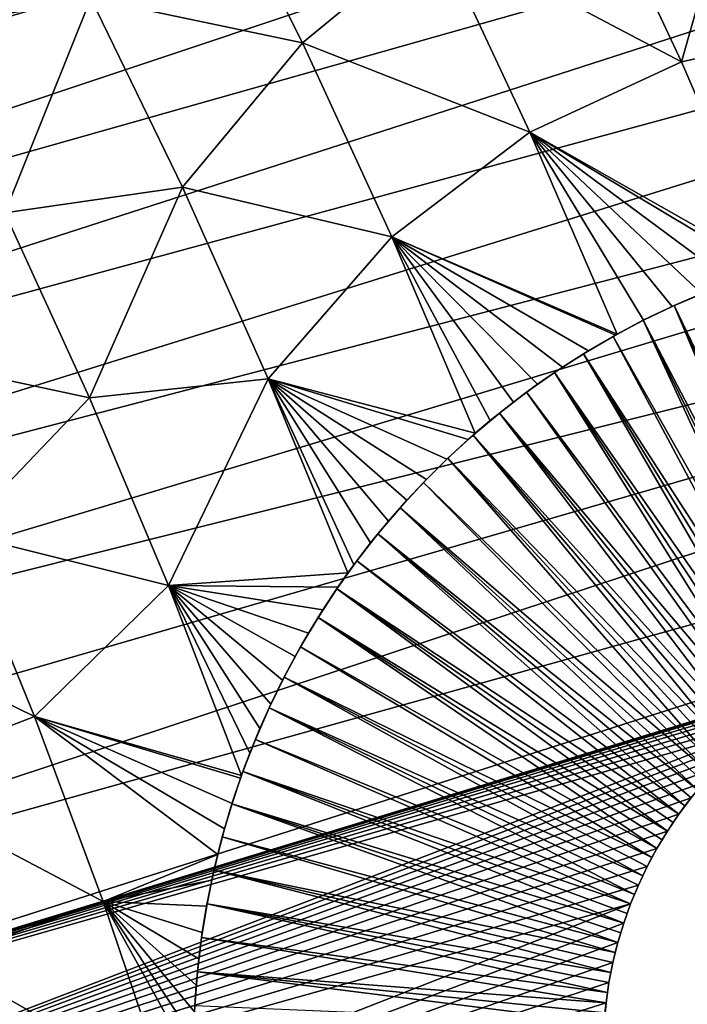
# Model space of a CAD drawing. Header units: millimetres. Extents: x -50 to 50, y -50 to 50.
# Tile 444 of 562: x 32.8 to 36.4, y 11.2 to 16.6. Entities that reach past the tile are written whole.
import ezdxf

# ---------------------------------------------------------------- set-up
doc = ezdxf.new("R2010")
doc.units = ezdxf.units.MM
doc.header["$LTSCALE"] = 65.185185
for name, color, linetype in [('36', 7, 'CONTINUOUS'), ('39', 7, 'CONTINUOUS'), ('58', 7, 'CONTINUOUS'), ('59', 7, 'CONTINUOUS'), ('61', 7, 'CONTINUOUS')]:
    doc.layers.add(name, color=color, linetype=linetype)

msp = doc.modelspace()

# ---------------------------------------------------------------- linework, layer by layer
at = {"layer": '36', "color": 15, "linetype": 'Continuous', "true_color": 0xaf503c}
for points in [[(32.6061, 17.7664, -7.7458), (33.1421, 16.745, -7.7458), (32.1748, 16.5679, -8.271), (32.6061, 17.7664, -7.7458)], [(35.8634, 17.5154, -6.0897), (36.7688, 17.7351, -5.5113), (36.3892, 16.3947, -6.0897), (35.8634, 17.5154, -6.0897)], [(36.7688, 17.7351, -5.5113), (37.2972, 16.5949, -5.5113), (36.3892, 16.3947, -6.0897), (36.7688, 17.7351, -5.5113)], [(33.7808, 17.548, -7.207), (34.3052, 16.499, -7.207), (33.1421, 16.745, -7.7458), (33.7808, 17.548, -7.207)], [(33.7808, 17.548, -7.207), (35.0413, 17.1052, -6.655), (34.3052, 16.499, -7.207), (33.7808, 17.548, -7.207)], [(35.8634, 17.5154, -6.0897), (36.3892, 16.3947, -6.0897), (35.0413, 17.1052, -6.655), (35.8634, 17.5154, -6.0897)], [(35.0413, 17.1052, -6.655), (35.5549, 16.01, -6.655), (34.3052, 16.499, -7.207), (35.0413, 17.1052, -6.655)], [(35.0413, 17.1052, -6.655), (36.3892, 16.3947, -6.0897), (35.5549, 16.01, -6.655), (35.0413, 17.1052, -6.655)], [(32.1748, 16.5679, -8.271), (33.1421, 16.745, -7.7458), (32.6711, 15.5662, -8.271), (32.1748, 16.5679, -8.271)], [(33.1421, 16.745, -7.7458), (33.6461, 15.7076, -7.7458), (32.6711, 15.5662, -8.271), (33.1421, 16.745, -7.7458)], [(33.1421, 16.745, -7.7458), (34.3052, 16.499, -7.207), (33.6461, 15.7076, -7.7458), (33.1421, 16.745, -7.7458)], [(36.3892, 16.3947, -6.0897), (37.2972, 16.5949, -5.5113), (36.8798, 15.2588, -6.0897), (36.3892, 16.3947, -6.0897)], [(34.3052, 16.499, -7.207), (34.7971, 15.4343, -7.207), (33.6461, 15.7076, -7.7458), (34.3052, 16.499, -7.207)], [(34.3052, 16.499, -7.207), (35.5549, 16.01, -6.655), (34.7971, 15.4343, -7.207), (34.3052, 16.499, -7.207)], [(36.3892, 16.3947, -6.0897), (36.8798, 15.2588, -6.0897), (35.5549, 16.01, -6.655), (36.3892, 16.3947, -6.0897)], [(35.5549, 16.01, -6.655), (36.0342, 14.8995, -6.655), (34.7971, 15.4343, -7.207), (35.5549, 16.01, -6.655)], [(36.0342, 14.8995, -6.655), (35.5549, 16.01, -6.655), (36.1792, 14.976, -6.5559), (36.0342, 14.8995, -6.655)], [(36.1792, 14.976, -6.5559), (35.5549, 16.01, -6.655), (36.337, 15.0519, -6.4491), (36.1792, 14.976, -6.5559)], [(36.337, 15.0519, -6.4491), (35.5549, 16.01, -6.655), (36.4992, 15.1222, -6.3405), (36.337, 15.0519, -6.4491)], [(36.4992, 15.1222, -6.3405), (35.5549, 16.01, -6.655), (36.6656, 15.1867, -6.2301), (36.4992, 15.1222, -6.3405)], [(36.8798, 15.2588, -6.0897), (36.8353, 15.2448, -6.1187), (35.5549, 16.01, -6.655), (36.8798, 15.2588, -6.0897)], [(35.5549, 16.01, -6.655), (36.8353, 15.2448, -6.1187), (36.6656, 15.1867, -6.2301), (35.5549, 16.01, -6.655)], [(32.6711, 15.5662, -8.271), (33.6461, 15.7076, -7.7458), (33.1362, 14.5496, -8.271), (32.6711, 15.5662, -8.271)], [(33.6461, 15.7076, -7.7458), (34.1176, 14.6549, -7.7458), (33.1362, 14.5496, -8.271), (33.6461, 15.7076, -7.7458)], [(33.6461, 15.7076, -7.7458), (34.7971, 15.4343, -7.207), (34.1176, 14.6549, -7.7458), (33.6461, 15.7076, -7.7458)], [(32.6711, 15.5662, -8.271), (33.1362, 14.5496, -8.271), (31.9828, 14.7978, -8.7828), (32.6711, 15.5662, -8.271)], [(34.7971, 15.4343, -7.207), (35.2554, 14.3554, -7.2073), (34.1176, 14.6549, -7.7458), (34.7971, 15.4343, -7.207)], [(36.0342, 14.8995, -6.655), (36.026, 14.895, -6.6606), (34.7971, 15.4343, -7.207), (36.0342, 14.8995, -6.655)], [(34.7971, 15.4343, -7.207), (36.026, 14.895, -6.6606), (35.8779, 14.8091, -6.763), (34.7971, 15.4343, -7.207)], [(35.2554, 14.3554, -7.2073), (34.7971, 15.4343, -7.207), (35.3377, 14.4252, -7.147), (35.2554, 14.3554, -7.2073)], [(35.3377, 14.4252, -7.147), (34.7971, 15.4343, -7.207), (35.4649, 14.5267, -7.0549), (35.3377, 14.4252, -7.147)], [(35.4649, 14.5267, -7.0549), (34.7971, 15.4343, -7.207), (35.5974, 14.6247, -6.9602), (35.4649, 14.5267, -7.0549)], [(35.5974, 14.6247, -6.9602), (34.7971, 15.4343, -7.207), (35.735, 14.719, -6.8629), (35.5974, 14.6247, -6.9602)], [(35.735, 14.719, -6.8629), (34.7971, 15.4343, -7.207), (35.8779, 14.8091, -6.763), (35.735, 14.719, -6.8629)], [(31.9828, 14.7978, -8.7828), (33.1362, 14.5496, -8.271), (32.4233, 13.8058, -8.7828), (31.9828, 14.7978, -8.7828)], [(33.1362, 14.5496, -8.271), (34.1176, 14.6549, -7.7458), (33.5697, 13.5192, -8.271), (33.1362, 14.5496, -8.271)], [(34.1176, 14.6549, -7.7458), (34.5556, 13.5884, -7.746), (33.5697, 13.5192, -8.271), (34.1176, 14.6549, -7.7458)], [(35.2554, 14.3554, -7.2073), (35.2157, 14.3204, -7.2365), (34.1176, 14.6549, -7.7458), (35.2554, 14.3554, -7.2073)], [(34.1176, 14.6549, -7.7458), (35.2157, 14.3204, -7.2365), (35.0986, 14.2125, -7.3235), (34.1176, 14.6549, -7.7458)], [(34.5556, 13.5884, -7.746), (34.1176, 14.6549, -7.7458), (34.588, 13.6328, -7.7197), (34.5556, 13.5884, -7.746)], [(34.588, 13.6328, -7.7197), (34.1176, 14.6549, -7.7458), (34.6804, 13.7536, -7.6455), (34.588, 13.6328, -7.7197)], [(34.6804, 13.7536, -7.6455), (34.1176, 14.6549, -7.7458), (34.7776, 13.8721, -7.5688), (34.6804, 13.7536, -7.6455)], [(34.7776, 13.8721, -7.5688), (34.1176, 14.6549, -7.7458), (34.8797, 13.9881, -7.4896), (34.7776, 13.8721, -7.5688)], [(34.8797, 13.9881, -7.4896), (34.1176, 14.6549, -7.7458), (34.9866, 14.1017, -7.4078), (34.8797, 13.9881, -7.4896)], [(34.9866, 14.1017, -7.4078), (34.1176, 14.6549, -7.7458), (35.0986, 14.2125, -7.3235), (34.9866, 14.1017, -7.4078)], [(33.1362, 14.5496, -8.271), (33.5697, 13.5192, -8.271), (32.4233, 13.8058, -8.7828), (33.1362, 14.5496, -8.271)], [(32.4233, 13.8058, -8.7828), (32.833, 12.8007, -8.7828), (31.5429, 13.431, -9.2809), (32.4233, 13.8058, -8.7828)], [(32.4233, 13.8058, -8.7828), (33.5697, 13.5192, -8.271), (32.833, 12.8007, -8.7828), (32.4233, 13.8058, -8.7828)], [(34.5556, 13.5884, -7.746), (34.5004, 13.51, -7.7914), (33.5697, 13.5192, -8.271), (34.5556, 13.5884, -7.746)], [(33.5697, 13.5192, -8.271), (33.9709, 12.4759, -8.2712), (32.833, 12.8007, -8.7828), (33.5697, 13.5192, -8.271)], [(34.072, 12.7332, -8.1699), (33.5697, 13.5192, -8.271), (34.132, 12.8669, -8.1128), (34.072, 12.7332, -8.1699)], [(34.132, 12.8669, -8.1128), (33.5697, 13.5192, -8.271), (34.1965, 12.999, -8.0534), (34.132, 12.8669, -8.1128)], [(34.1965, 12.999, -8.0534), (33.5697, 13.5192, -8.271), (34.2656, 13.1295, -7.9916), (34.1965, 12.999, -8.0534)], [(34.2656, 13.1295, -7.9916), (33.5697, 13.5192, -8.271), (34.3392, 13.2583, -7.9272), (34.2656, 13.1295, -7.9916)], [(34.3392, 13.2583, -7.9272), (33.5697, 13.5192, -8.271), (34.4175, 13.3851, -7.8605), (34.3392, 13.2583, -7.9272)], [(34.0165, 12.5978, -8.2245), (33.5697, 13.5192, -8.271), (34.072, 12.7332, -8.1699), (34.0165, 12.5978, -8.2245)], [(33.9709, 12.4759, -8.2712), (33.5697, 13.5192, -8.271), (34.0165, 12.5978, -8.2245), (33.9709, 12.4759, -8.2712)], [(33.5697, 13.5192, -8.271), (34.5004, 13.51, -7.7914), (34.4175, 13.3851, -7.8605), (33.5697, 13.5192, -8.271)], [(31.5429, 13.431, -9.2809), (32.833, 12.8007, -8.7828), (31.9415, 12.4532, -9.2809), (31.5429, 13.431, -9.2809)], [(32.833, 12.8007, -8.7828), (33.2115, 11.7835, -8.7828), (31.9415, 12.4532, -9.2809), (32.833, 12.8007, -8.7828)], [(33.9709, 12.4759, -8.2712), (33.9656, 12.461, -8.2767), (32.833, 12.8007, -8.7828), (33.9709, 12.4759, -8.2712)], [(32.833, 12.8007, -8.7828), (33.9656, 12.461, -8.2767), (33.9192, 12.3228, -8.3265), (32.833, 12.8007, -8.7828)], [(33.2115, 11.7835, -8.7828), (32.833, 12.8007, -8.7828), (33.84, 12.0426, -8.4187), (33.2115, 11.7835, -8.7828)], [(33.84, 12.0426, -8.4187), (32.833, 12.8007, -8.7828), (33.8773, 12.1833, -8.3738), (33.84, 12.0426, -8.4187)], [(33.8773, 12.1833, -8.3738), (32.833, 12.8007, -8.7828), (33.9192, 12.3228, -8.3265), (33.8773, 12.1833, -8.3738)], [(31.9415, 12.4532, -9.2809), (33.2115, 11.7835, -8.7828), (32.3097, 11.4636, -9.2809), (31.9415, 12.4532, -9.2809)], [(33.8072, 11.9007, -8.4611), (33.2115, 11.7835, -8.7828), (33.84, 12.0426, -8.4187), (33.8072, 11.9007, -8.4611)], [(33.779, 11.7577, -8.501), (33.2115, 11.7835, -8.7828), (33.8072, 11.9007, -8.4611), (33.779, 11.7577, -8.501)], [(33.2115, 11.7835, -8.7828), (33.5585, 10.755, -8.7828), (32.3097, 11.4636, -9.2809), (33.2115, 11.7835, -8.7828)], [(33.7129, 11.1776, -8.635), (33.2115, 11.7835, -8.7828), (33.7224, 11.3237, -8.6054), (33.7129, 11.1776, -8.635)], [(33.7224, 11.3237, -8.6054), (33.2115, 11.7835, -8.7828), (33.7366, 11.4692, -8.5731), (33.7224, 11.3237, -8.6054)], [(33.7366, 11.4692, -8.5731), (33.2115, 11.7835, -8.7828), (33.7555, 11.6139, -8.5384), (33.7366, 11.4692, -8.5731)], [(33.7555, 11.6139, -8.5384), (33.2115, 11.7835, -8.7828), (33.779, 11.7577, -8.501), (33.7555, 11.6139, -8.5384)], [(33.7081, 11.031, -8.6619), (33.2115, 11.7835, -8.7828), (33.7129, 11.1776, -8.635), (33.7081, 11.031, -8.6619)], [(33.5585, 10.755, -8.7828), (33.2115, 11.7835, -8.7828), (33.7082, 10.8842, -8.686), (33.5585, 10.755, -8.7828)], [(33.7082, 10.8842, -8.686), (33.2115, 11.7835, -8.7828), (33.7081, 11.031, -8.6619), (33.7082, 10.8842, -8.686)], [(32.3097, 11.4636, -9.2809), (33.5585, 10.755, -8.7828), (32.6473, 10.4631, -9.2809), (32.3097, 11.4636, -9.2809)]]:
    msp.add_3dface(points, dxfattribs=at)
at = {"layer": '39', "color": 15, "linetype": 'Continuous', "true_color": 0xaf503c}
for points in [[(26.4181, 16.2183, 4.5), (44.5807, 21.9666, 4.5), (26.0449, 16.8112, 4.5), (26.4181, 16.2183, 4.5)], [(44.9657, 21.1673, 4.5), (44.5807, 21.9666, 4.5), (26.4181, 16.2183, 4.5), (44.9657, 21.1673, 4.5)], [(26.7778, 15.617, 4.5), (44.9657, 21.1673, 4.5), (26.4181, 16.2183, 4.5), (26.7778, 15.617, 4.5)], [(45.3362, 20.3614, 4.5), (44.9657, 21.1673, 4.5), (26.7778, 15.617, 4.5), (45.3362, 20.3614, 4.5)], [(27.1238, 15.0078, 4.5), (45.3362, 20.3614, 4.5), (26.7778, 15.617, 4.5), (27.1238, 15.0078, 4.5)], [(27.456, 14.3909, 4.5), (45.3362, 20.3614, 4.5), (27.1238, 15.0078, 4.5), (27.456, 14.3909, 4.5)], [(45.6924, 19.5488, 4.5), (45.3362, 20.3614, 4.5), (27.456, 14.3909, 4.5), (45.6924, 19.5488, 4.5)], [(27.7742, 13.7667, 4.5), (45.6924, 19.5488, 4.5), (27.456, 14.3909, 4.5), (27.7742, 13.7667, 4.5)], [(46.034, 18.7301, 4.5), (45.6924, 19.5488, 4.5), (27.7742, 13.7667, 4.5), (46.034, 18.7301, 4.5)], [(28.0781, 13.1355, 4.5), (46.034, 18.7301, 4.5), (27.7742, 13.7667, 4.5), (28.0781, 13.1355, 4.5)], [(46.361, 17.9054, 4.5), (46.034, 18.7301, 4.5), (28.0781, 13.1355, 4.5), (46.361, 17.9054, 4.5)], [(28.3678, 12.4975, 4.5), (46.361, 17.9054, 4.5), (28.0781, 13.1355, 4.5), (28.3678, 12.4975, 4.5)], [(46.6731, 17.075, 4.5), (46.361, 17.9054, 4.5), (28.3678, 12.4975, 4.5), (46.6731, 17.075, 4.5)], [(28.6429, 11.8532, 4.5), (46.6731, 17.075, 4.5), (28.3678, 12.4975, 4.5), (28.6429, 11.8532, 4.5)], [(28.9034, 11.2027, 4.5), (46.6731, 17.075, 4.5), (28.6429, 11.8532, 4.5), (28.9034, 11.2027, 4.5)], [(46.9704, 16.2392, 4.5), (46.6731, 17.075, 4.5), (28.9034, 11.2027, 4.5), (46.9704, 16.2392, 4.5)], [(29.1491, 10.5466, 4.5), (46.9704, 16.2392, 4.5), (28.9034, 11.2027, 4.5), (29.1491, 10.5466, 4.5)], [(46.9704, 16.2392, 4.5), (29.1491, 10.5466, 4.5), (37.5337, 13.1058, 4.5), (46.9704, 16.2392, 4.5)], [(37.5337, 13.1058, 4.5), (29.1491, 10.5466, 4.5), (37.4275, 13.0696, 4.5), (37.5337, 13.1058, 4.5)], [(37.4275, 13.0696, 4.5), (29.1491, 10.5466, 4.5), (37.3233, 13.0281, 4.5), (37.4275, 13.0696, 4.5)], [(37.3233, 13.0281, 4.5), (29.1491, 10.5466, 4.5), (37.2213, 12.9814, 4.5), (37.3233, 13.0281, 4.5)], [(37.2213, 12.9814, 4.5), (29.1491, 10.5466, 4.5), (37.1216, 12.9297, 4.5), (37.2213, 12.9814, 4.5)], [(37.1216, 12.9297, 4.5), (29.1491, 10.5466, 4.5), (37.0248, 12.8732, 4.5), (37.1216, 12.9297, 4.5)], [(37.0248, 12.8732, 4.5), (29.1491, 10.5466, 4.5), (36.9309, 12.8118, 4.5), (37.0248, 12.8732, 4.5)], [(36.9309, 12.8118, 4.5), (29.1491, 10.5466, 4.5), (36.8401, 12.7459, 4.5), (36.9309, 12.8118, 4.5)], [(29.1491, 10.5466, 4.5), (29.38, 9.8851, 4.5), (36.8401, 12.7459, 4.5), (29.1491, 10.5466, 4.5)], [(36.8401, 12.7459, 4.5), (29.38, 9.8851, 4.5), (36.7527, 12.6755, 4.5), (36.8401, 12.7459, 4.5)], [(36.7527, 12.6755, 4.5), (29.38, 9.8851, 4.5), (36.669, 12.6008, 4.5), (36.7527, 12.6755, 4.5)], [(36.669, 12.6008, 4.5), (29.38, 9.8851, 4.5), (36.5891, 12.5221, 4.5), (36.669, 12.6008, 4.5)], [(36.5891, 12.5221, 4.5), (29.38, 9.8851, 4.5), (36.5132, 12.4395, 4.5), (36.5891, 12.5221, 4.5)], [(36.5132, 12.4395, 4.5), (29.38, 9.8851, 4.5), (36.4415, 12.3532, 4.5), (36.5132, 12.4395, 4.5)], [(36.4415, 12.3532, 4.5), (29.38, 9.8851, 4.5), (36.3742, 12.2634, 4.5), (36.4415, 12.3532, 4.5)], [(36.3742, 12.2634, 4.5), (29.38, 9.8851, 4.5), (36.3115, 12.1704, 4.5), (36.3742, 12.2634, 4.5)], [(36.3115, 12.1704, 4.5), (29.38, 9.8851, 4.5), (36.2534, 12.0744, 4.5), (36.3115, 12.1704, 4.5)], [(36.2534, 12.0744, 4.5), (29.38, 9.8851, 4.5), (36.2003, 11.9756, 4.5), (36.2534, 12.0744, 4.5)], [(36.2003, 11.9756, 4.5), (29.38, 9.8851, 4.5), (36.1521, 11.8743, 4.5), (36.2003, 11.9756, 4.5)], [(36.1521, 11.8743, 4.5), (29.38, 9.8851, 4.5), (36.109, 11.7707, 4.5), (36.1521, 11.8743, 4.5)], [(29.38, 9.8851, 4.5), (29.5958, 9.2187, 4.5), (36.109, 11.7707, 4.5), (29.38, 9.8851, 4.5)], [(36.109, 11.7707, 4.5), (29.5958, 9.2187, 4.5), (36.0712, 11.6651, 4.5), (36.109, 11.7707, 4.5)], [(36.0712, 11.6651, 4.5), (29.5958, 9.2187, 4.5), (36.0387, 11.5577, 4.5), (36.0712, 11.6651, 4.5)], [(36.0387, 11.5577, 4.5), (29.5958, 9.2187, 4.5), (36.0115, 11.4488, 4.5), (36.0387, 11.5577, 4.5)], [(36.0115, 11.4488, 4.5), (29.5958, 9.2187, 4.5), (35.9898, 11.3388, 4.5), (36.0115, 11.4488, 4.5)], [(35.9898, 11.3388, 4.5), (29.5958, 9.2187, 4.5), (35.9737, 11.2278, 4.5), (35.9898, 11.3388, 4.5)], [(35.9737, 11.2278, 4.5), (29.5958, 9.2187, 4.5), (35.9631, 11.1161, 4.5), (35.9737, 11.2278, 4.5)]]:
    msp.add_3dface(points, dxfattribs=at)
at = {"layer": '58', "color": 15, "linetype": 'Continuous', "true_color": 0xaf503c}
for points in [[(36.4415, 12.3532, 4.5), (36.3742, 12.2634, 4.5), (36.4415, 12.3532, -0.5), (36.4415, 12.3532, 4.5)], [(36.4415, 12.3532, -0.5), (36.3742, 12.2634, 4.5), (36.4073, 12.3087, -0.5), (36.4415, 12.3532, -0.5)], [(36.4073, 12.3087, -0.5), (36.3742, 12.2634, 4.5), (36.3742, 12.2634, -0.5), (36.4073, 12.3087, -0.5)], [(36.3742, 12.2634, 4.5), (36.3115, 12.1704, 4.5), (36.3742, 12.2634, -0.5), (36.3742, 12.2634, 4.5)], [(36.3742, 12.2634, -0.5), (36.3115, 12.1704, 4.5), (36.3422, 12.2173, -0.5), (36.3742, 12.2634, -0.5)], [(36.3115, 12.1704, 4.5), (36.2534, 12.0744, 4.5), (36.3115, 12.1704, -0.5), (36.3115, 12.1704, 4.5)], [(36.3115, 12.1704, -0.5), (36.2534, 12.0744, 4.5), (36.2818, 12.1228, -0.5), (36.3115, 12.1704, -0.5)], [(36.3422, 12.2173, -0.5), (36.3115, 12.1704, 4.5), (36.3115, 12.1704, -0.5), (36.3422, 12.2173, -0.5)], [(36.2818, 12.1228, -0.5), (36.2534, 12.0744, 4.5), (36.2534, 12.0744, -0.5), (36.2818, 12.1228, -0.5)], [(36.2534, 12.0744, 4.5), (36.2003, 11.9756, 4.5), (36.2534, 12.0744, -0.5), (36.2534, 12.0744, 4.5)], [(36.2534, 12.0744, -0.5), (36.2003, 11.9756, 4.5), (36.2262, 12.0253, -0.5), (36.2534, 12.0744, -0.5)], [(36.2262, 12.0253, -0.5), (36.2003, 11.9756, 4.5), (36.2003, 11.9756, -0.5), (36.2262, 12.0253, -0.5)], [(36.2003, 11.9756, -0.5), (36.1521, 11.8743, 4.5), (36.1756, 11.9252, -0.5), (36.2003, 11.9756, -0.5)], [(36.2003, 11.9756, 4.5), (36.1521, 11.8743, 4.5), (36.2003, 11.9756, -0.5), (36.2003, 11.9756, 4.5)], [(36.1756, 11.9252, -0.5), (36.1521, 11.8743, 4.5), (36.1521, 11.8743, -0.5), (36.1756, 11.9252, -0.5)], [(36.1521, 11.8743, -0.5), (36.109, 11.7707, 4.5), (36.1299, 11.8228, -0.5), (36.1521, 11.8743, -0.5)], [(36.1521, 11.8743, 4.5), (36.109, 11.7707, 4.5), (36.1521, 11.8743, -0.5), (36.1521, 11.8743, 4.5)], [(36.1299, 11.8228, -0.5), (36.109, 11.7707, 4.5), (36.109, 11.7707, -0.5), (36.1299, 11.8228, -0.5)], [(36.109, 11.7707, 4.5), (36.0712, 11.6651, 4.5), (36.109, 11.7707, -0.5), (36.109, 11.7707, 4.5)], [(36.109, 11.7707, -0.5), (36.0712, 11.6651, 4.5), (36.0895, 11.7181, -0.5), (36.109, 11.7707, -0.5)], [(36.0895, 11.7181, -0.5), (36.0712, 11.6651, 4.5), (36.0712, 11.6651, -0.5), (36.0895, 11.7181, -0.5)], [(36.0712, 11.6651, 4.5), (36.0387, 11.5577, 4.5), (36.0712, 11.6651, -0.5), (36.0712, 11.6651, 4.5)], [(36.0712, 11.6651, -0.5), (36.0387, 11.5577, 4.5), (36.0543, 11.6116, -0.5), (36.0712, 11.6651, -0.5)], [(36.0543, 11.6116, -0.5), (36.0387, 11.5577, 4.5), (36.0387, 11.5577, -0.5), (36.0543, 11.6116, -0.5)], [(36.0387, 11.5577, -0.5), (36.0115, 11.4488, 4.5), (36.0244, 11.5035, -0.5), (36.0387, 11.5577, -0.5)], [(36.0387, 11.5577, 4.5), (36.0115, 11.4488, 4.5), (36.0387, 11.5577, -0.5), (36.0387, 11.5577, 4.5)], [(36.0244, 11.5035, -0.5), (36.0115, 11.4488, 4.5), (36.0115, 11.4489, -0.5), (36.0244, 11.5035, -0.5)], [(36.0115, 11.4488, 4.5), (35.9898, 11.3388, 4.5), (36.0115, 11.4489, -0.5), (36.0115, 11.4488, 4.5)], [(36.0115, 11.4489, -0.5), (35.9898, 11.3388, 4.5), (36, 11.394, -0.5), (36.0115, 11.4489, -0.5)], [(36, 11.394, -0.5), (35.9898, 11.3388, 4.5), (35.9898, 11.3388, -0.5), (36, 11.394, -0.5)], [(35.9898, 11.3388, 4.5), (35.9737, 11.2278, 4.5), (35.9898, 11.3388, -0.5), (35.9898, 11.3388, 4.5)], [(35.9898, 11.3388, -0.5), (35.9737, 11.2278, 4.5), (35.9811, 11.2834, -0.5), (35.9898, 11.3388, -0.5)], [(35.9811, 11.2834, -0.5), (35.9737, 11.2278, 4.5), (35.9737, 11.2278, -0.5), (35.9811, 11.2834, -0.5)], [(35.9737, 11.2278, 4.5), (35.9631, 11.1161, 4.5), (35.9737, 11.2278, -0.5), (35.9737, 11.2278, 4.5)], [(35.9737, 11.2278, -0.5), (35.9631, 11.1161, 4.5), (35.9677, 11.172, -0.5), (35.9737, 11.2278, -0.5)]]:
    msp.add_3dface(points, dxfattribs=at)
at = {"layer": '59', "color": 15, "linetype": 'Continuous', "true_color": 0xaf503c}
for points in [[(36.337, 15.0519, -6.4491), (36.4992, 15.1222, -6.3405), (36.3486, 15.0572, -2.75), (36.337, 15.0519, -6.4491)], [(36.3486, 15.0572, -2.75), (36.4992, 15.1222, -6.3405), (36.5218, 15.1315, -2.75), (36.3486, 15.0572, -2.75)], [(36.1786, 14.9758, -2.75), (36.337, 15.0519, -6.4491), (36.3486, 15.0572, -2.75), (36.1786, 14.9758, -2.75)], [(36.1792, 14.976, -6.5559), (36.337, 15.0519, -6.4491), (36.1786, 14.9758, -2.75), (36.1792, 14.976, -6.5559)], [(36.0122, 14.8873, -2.75), (36.0342, 14.8995, -6.655), (36.1786, 14.9758, -2.75), (36.0122, 14.8873, -2.75)], [(36.0342, 14.8995, -6.655), (36.1792, 14.976, -6.5559), (36.1786, 14.9758, -2.75), (36.0342, 14.8995, -6.655)], [(35.8496, 14.7919, -2.75), (35.8779, 14.8091, -6.763), (36.0122, 14.8873, -2.75), (35.8496, 14.7919, -2.75)], [(35.8779, 14.8091, -6.763), (36.026, 14.895, -6.6606), (36.0122, 14.8873, -2.75), (35.8779, 14.8091, -6.763)], [(36.026, 14.895, -6.6606), (36.0342, 14.8995, -6.655), (36.0122, 14.8873, -2.75), (36.026, 14.895, -6.6606)], [(35.6912, 14.6898, -2.75), (35.735, 14.719, -6.8629), (35.8496, 14.7919, -2.75), (35.6912, 14.6898, -2.75)], [(35.735, 14.719, -6.8629), (35.8779, 14.8091, -6.763), (35.8496, 14.7919, -2.75), (35.735, 14.719, -6.8629)], [(35.5974, 14.6247, -6.9602), (35.735, 14.719, -6.8629), (35.6912, 14.6898, -2.75), (35.5974, 14.6247, -6.9602)], [(35.5372, 14.5812, -2.75), (35.5974, 14.6247, -6.9602), (35.6912, 14.6898, -2.75), (35.5372, 14.5812, -2.75)], [(35.4649, 14.5267, -7.0549), (35.5974, 14.6247, -6.9602), (35.5372, 14.5812, -2.75), (35.4649, 14.5267, -7.0549)], [(35.3879, 14.4662, -2.75), (35.4649, 14.5267, -7.0549), (35.5372, 14.5812, -2.75), (35.3879, 14.4662, -2.75)], [(35.3377, 14.4252, -7.147), (35.4649, 14.5267, -7.0549), (35.3879, 14.4662, -2.75), (35.3377, 14.4252, -7.147)], [(35.2435, 14.345, -2.75), (35.3377, 14.4252, -7.147), (35.3879, 14.4662, -2.75), (35.2435, 14.345, -2.75)], [(35.2554, 14.3554, -7.2073), (35.3377, 14.4252, -7.147), (35.2435, 14.345, -2.75), (35.2554, 14.3554, -7.2073)], [(35.1043, 14.2179, -2.75), (35.2157, 14.3204, -7.2365), (35.2435, 14.345, -2.75), (35.1043, 14.2179, -2.75)], [(35.2157, 14.3204, -7.2365), (35.2554, 14.3554, -7.2073), (35.2435, 14.345, -2.75), (35.2157, 14.3204, -7.2365)], [(35.0986, 14.2125, -7.3235), (35.2157, 14.3204, -7.2365), (35.1043, 14.2179, -2.75), (35.0986, 14.2125, -7.3235)], [(34.9705, 14.0851, -2.75), (35.0986, 14.2125, -7.3235), (35.1043, 14.2179, -2.75), (34.9705, 14.0851, -2.75)], [(34.9866, 14.1017, -7.4078), (35.0986, 14.2125, -7.3235), (34.9705, 14.0851, -2.75), (34.9866, 14.1017, -7.4078)], [(34.8425, 13.9468, -2.75), (34.8797, 13.9881, -7.4896), (34.9705, 14.0851, -2.75), (34.8425, 13.9468, -2.75)], [(34.8797, 13.9881, -7.4896), (34.9866, 14.1017, -7.4078), (34.9705, 14.0851, -2.75), (34.8797, 13.9881, -7.4896)], [(34.7776, 13.8721, -7.5688), (34.8797, 13.9881, -7.4896), (34.8425, 13.9468, -2.75), (34.7776, 13.8721, -7.5688)], [(34.7203, 13.8033, -2.75), (34.7776, 13.8721, -7.5688), (34.8425, 13.9468, -2.75), (34.7203, 13.8033, -2.75)], [(34.6804, 13.7536, -7.6455), (34.7776, 13.8721, -7.5688), (34.7203, 13.8033, -2.75), (34.6804, 13.7536, -7.6455)], [(34.6043, 13.6547, -2.75), (34.6804, 13.7536, -7.6455), (34.7203, 13.8033, -2.75), (34.6043, 13.6547, -2.75)], [(34.588, 13.6328, -7.7197), (34.6804, 13.7536, -7.6455), (34.6043, 13.6547, -2.75), (34.588, 13.6328, -7.7197)], [(34.4946, 13.5015, -2.75), (34.588, 13.6328, -7.7197), (34.6043, 13.6547, -2.75), (34.4946, 13.5015, -2.75)], [(34.5556, 13.5884, -7.746), (34.588, 13.6328, -7.7197), (34.4946, 13.5015, -2.75), (34.5556, 13.5884, -7.746)], [(34.5004, 13.51, -7.7914), (34.5556, 13.5884, -7.746), (34.4946, 13.5015, -2.75), (34.5004, 13.51, -7.7914)], [(34.3914, 13.3438, -2.75), (34.4175, 13.3851, -7.8605), (34.4946, 13.5015, -2.75), (34.3914, 13.3438, -2.75)], [(34.4175, 13.3851, -7.8605), (34.5004, 13.51, -7.7914), (34.4946, 13.5015, -2.75), (34.4175, 13.3851, -7.8605)], [(34.3392, 13.2583, -7.9272), (34.4175, 13.3851, -7.8605), (34.3914, 13.3438, -2.75), (34.3392, 13.2583, -7.9272)], [(34.2948, 13.1819, -2.75), (34.3392, 13.2583, -7.9272), (34.3914, 13.3438, -2.75), (34.2948, 13.1819, -2.75)], [(34.2656, 13.1295, -7.9916), (34.3392, 13.2583, -7.9272), (34.2948, 13.1819, -2.75), (34.2656, 13.1295, -7.9916)], [(34.2052, 13.0161, -2.75), (34.2656, 13.1295, -7.9916), (34.2948, 13.1819, -2.75), (34.2052, 13.0161, -2.75)], [(34.1965, 12.999, -8.0534), (34.2656, 13.1295, -7.9916), (34.2052, 13.0161, -2.75), (34.1965, 12.999, -8.0534)], [(34.1226, 12.8467, -2.75), (34.1965, 12.999, -8.0534), (34.2052, 13.0161, -2.75), (34.1226, 12.8467, -2.75)], [(34.132, 12.8669, -8.1128), (34.1965, 12.999, -8.0534), (34.1226, 12.8467, -2.75), (34.132, 12.8669, -8.1128)], [(34.0471, 12.6739, -2.75), (34.072, 12.7332, -8.1699), (34.1226, 12.8467, -2.75), (34.0471, 12.6739, -2.75)], [(34.072, 12.7332, -8.1699), (34.132, 12.8669, -8.1128), (34.1226, 12.8467, -2.75), (34.072, 12.7332, -8.1699)], [(34.0165, 12.5978, -8.2245), (34.072, 12.7332, -8.1699), (34.0471, 12.6739, -2.75), (34.0165, 12.5978, -8.2245)], [(33.979, 12.4982, -2.75), (34.0165, 12.5978, -8.2245), (34.0471, 12.6739, -2.75), (33.979, 12.4982, -2.75)], [(33.9709, 12.4759, -8.2712), (34.0165, 12.5978, -8.2245), (33.979, 12.4982, -2.75), (33.9709, 12.4759, -8.2712)], [(33.9182, 12.3198, -2.75), (33.9709, 12.4759, -8.2712), (33.979, 12.4982, -2.75), (33.9182, 12.3198, -2.75)], [(33.9656, 12.461, -8.2767), (33.9709, 12.4759, -8.2712), (33.9182, 12.3198, -2.75), (33.9656, 12.461, -8.2767)], [(33.9192, 12.3228, -8.3265), (33.9656, 12.461, -8.2767), (33.9182, 12.3198, -2.75), (33.9192, 12.3228, -8.3265)], [(33.865, 12.139, -2.75), (33.8773, 12.1833, -8.3738), (33.9182, 12.3198, -2.75), (33.865, 12.139, -2.75)], [(33.8773, 12.1833, -8.3738), (33.9192, 12.3228, -8.3265), (33.9182, 12.3198, -2.75), (33.8773, 12.1833, -8.3738)], [(33.84, 12.0426, -8.4187), (33.8773, 12.1833, -8.3738), (33.865, 12.139, -2.75), (33.84, 12.0426, -8.4187)], [(33.8194, 11.9561, -2.75), (33.84, 12.0426, -8.4187), (33.865, 12.139, -2.75), (33.8194, 11.9561, -2.75)], [(33.8072, 11.9007, -8.4611), (33.84, 12.0426, -8.4187), (33.8194, 11.9561, -2.75), (33.8072, 11.9007, -8.4611)], [(33.7815, 11.7715, -2.75), (33.8072, 11.9007, -8.4611), (33.8194, 11.9561, -2.75), (33.7815, 11.7715, -2.75)], [(33.779, 11.7577, -8.501), (33.8072, 11.9007, -8.4611), (33.7815, 11.7715, -2.75), (33.779, 11.7577, -8.501)], [(33.7514, 11.5854, -2.75), (33.779, 11.7577, -8.501), (33.7815, 11.7715, -2.75), (33.7514, 11.5854, -2.75)], [(33.7555, 11.6139, -8.5384), (33.779, 11.7577, -8.501), (33.7514, 11.5854, -2.75), (33.7555, 11.6139, -8.5384)], [(33.7291, 11.3983, -2.75), (33.7366, 11.4692, -8.5731), (33.7514, 11.5854, -2.75), (33.7291, 11.3983, -2.75)], [(33.7366, 11.4692, -8.5731), (33.7555, 11.6139, -8.5384), (33.7514, 11.5854, -2.75), (33.7366, 11.4692, -8.5731)], [(33.7224, 11.3237, -8.6054), (33.7366, 11.4692, -8.5731), (33.7291, 11.3983, -2.75), (33.7224, 11.3237, -8.6054)], [(33.7146, 11.2103, -2.75), (33.7224, 11.3237, -8.6054), (33.7291, 11.3983, -2.75), (33.7146, 11.2103, -2.75)], [(33.7129, 11.1776, -8.635), (33.7224, 11.3237, -8.6054), (33.7146, 11.2103, -2.75), (33.7129, 11.1776, -8.635)]]:
    msp.add_3dface(points, dxfattribs=at)
at = {"layer": '61', "color": 15, "linetype": 'Continuous', "true_color": 0xaf503c}
for points in [[(37.3233, 13.0281, -0.5), (36.3486, 15.0572, -2.75), (36.5218, 15.1315, -2.75), (37.3233, 13.0281, -0.5)], [(37.2212, 12.9814, -0.5), (36.1786, 14.9758, -2.75), (36.3486, 15.0572, -2.75), (37.2212, 12.9814, -0.5)], [(37.3233, 13.0281, -0.5), (37.272, 13.0054, -0.5), (36.3486, 15.0572, -2.75), (37.3233, 13.0281, -0.5)], [(37.272, 13.0054, -0.5), (37.2212, 12.9814, -0.5), (36.3486, 15.0572, -2.75), (37.272, 13.0054, -0.5)], [(37.1217, 12.9297, -0.5), (36.0122, 14.8873, -2.75), (36.1786, 14.9758, -2.75), (37.1217, 12.9297, -0.5)], [(37.2212, 12.9814, -0.5), (37.1711, 12.9562, -0.5), (36.1786, 14.9758, -2.75), (37.2212, 12.9814, -0.5)], [(37.1711, 12.9562, -0.5), (37.1217, 12.9297, -0.5), (36.1786, 14.9758, -2.75), (37.1711, 12.9562, -0.5)], [(37.0729, 12.9021, -0.5), (35.8496, 14.7919, -2.75), (36.0122, 14.8873, -2.75), (37.0729, 12.9021, -0.5)], [(37.1217, 12.9297, -0.5), (37.0729, 12.9021, -0.5), (36.0122, 14.8873, -2.75), (37.1217, 12.9297, -0.5)], [(36.9774, 12.8431, -0.5), (35.6912, 14.6898, -2.75), (35.8496, 14.7919, -2.75), (36.9774, 12.8431, -0.5)], [(37.0729, 12.9021, -0.5), (37.0248, 12.8732, -0.5), (35.8496, 14.7919, -2.75), (37.0729, 12.9021, -0.5)], [(37.0248, 12.8732, -0.5), (36.9774, 12.8431, -0.5), (35.8496, 14.7919, -2.75), (37.0248, 12.8732, -0.5)], [(36.8851, 12.7794, -0.5), (35.5372, 14.5812, -2.75), (35.6912, 14.6898, -2.75), (36.8851, 12.7794, -0.5)], [(36.9774, 12.8431, -0.5), (36.9308, 12.8118, -0.5), (35.6912, 14.6898, -2.75), (36.9774, 12.8431, -0.5)], [(36.9308, 12.8118, -0.5), (36.8851, 12.7794, -0.5), (35.6912, 14.6898, -2.75), (36.9308, 12.8118, -0.5)], [(36.8401, 12.7459, -0.5), (35.3879, 14.4662, -2.75), (35.5372, 14.5812, -2.75), (36.8401, 12.7459, -0.5)], [(36.8851, 12.7794, -0.5), (36.8401, 12.7459, -0.5), (35.5372, 14.5812, -2.75), (36.8851, 12.7794, -0.5)], [(36.7527, 12.6755, -0.5), (35.2435, 14.345, -2.75), (35.3879, 14.4662, -2.75), (36.7527, 12.6755, -0.5)], [(36.8401, 12.7459, -0.5), (36.796, 12.7112, -0.5), (35.3879, 14.4662, -2.75), (36.8401, 12.7459, -0.5)], [(36.796, 12.7112, -0.5), (36.7527, 12.6755, -0.5), (35.3879, 14.4662, -2.75), (36.796, 12.7112, -0.5)], [(36.669, 12.6008, -0.5), (35.1043, 14.2179, -2.75), (35.2435, 14.345, -2.75), (36.669, 12.6008, -0.5)], [(36.7527, 12.6755, -0.5), (36.7104, 12.6387, -0.5), (35.2435, 14.345, -2.75), (36.7527, 12.6755, -0.5)], [(36.7104, 12.6387, -0.5), (36.669, 12.6008, -0.5), (35.2435, 14.345, -2.75), (36.7104, 12.6387, -0.5)], [(36.5891, 12.5221, -0.5), (34.9705, 14.0851, -2.75), (35.1043, 14.2179, -2.75), (36.5891, 12.5221, -0.5)], [(36.669, 12.6008, -0.5), (36.6285, 12.562, -0.5), (35.1043, 14.2179, -2.75), (36.669, 12.6008, -0.5)], [(36.6285, 12.562, -0.5), (36.5891, 12.5221, -0.5), (35.1043, 14.2179, -2.75), (36.6285, 12.562, -0.5)], [(36.5506, 12.4813, -0.5), (34.8425, 13.9468, -2.75), (34.9705, 14.0851, -2.75), (36.5506, 12.4813, -0.5)], [(36.5891, 12.5221, -0.5), (36.5506, 12.4813, -0.5), (34.9705, 14.0851, -2.75), (36.5891, 12.5221, -0.5)], [(36.4768, 12.3968, -0.5), (34.7203, 13.8033, -2.75), (34.8425, 13.9468, -2.75), (36.4768, 12.3968, -0.5)], [(36.5506, 12.4813, -0.5), (36.5132, 12.4395, -0.5), (34.8425, 13.9468, -2.75), (36.5506, 12.4813, -0.5)], [(36.5132, 12.4395, -0.5), (36.4768, 12.3968, -0.5), (34.8425, 13.9468, -2.75), (36.5132, 12.4395, -0.5)], [(36.4073, 12.3087, -0.5), (34.6043, 13.6547, -2.75), (34.7203, 13.8033, -2.75), (36.4073, 12.3087, -0.5)], [(36.4768, 12.3968, -0.5), (36.4415, 12.3532, -0.5), (34.7203, 13.8033, -2.75), (36.4768, 12.3968, -0.5)], [(36.4415, 12.3532, -0.5), (36.4073, 12.3087, -0.5), (34.7203, 13.8033, -2.75), (36.4415, 12.3532, -0.5)], [(36.3742, 12.2634, -0.5), (34.4946, 13.5015, -2.75), (34.6043, 13.6547, -2.75), (36.3742, 12.2634, -0.5)], [(36.4073, 12.3087, -0.5), (36.3742, 12.2634, -0.5), (34.6043, 13.6547, -2.75), (36.4073, 12.3087, -0.5)], [(36.3115, 12.1704, -0.5), (34.3914, 13.3438, -2.75), (34.4946, 13.5015, -2.75), (36.3115, 12.1704, -0.5)], [(36.3422, 12.2173, -0.5), (36.3115, 12.1704, -0.5), (34.4946, 13.5015, -2.75), (36.3422, 12.2173, -0.5)], [(36.3742, 12.2634, -0.5), (36.3422, 12.2173, -0.5), (34.4946, 13.5015, -2.75), (36.3742, 12.2634, -0.5)], [(36.2534, 12.0744, -0.5), (34.2948, 13.1819, -2.75), (34.3914, 13.3438, -2.75), (36.2534, 12.0744, -0.5)], [(36.3115, 12.1704, -0.5), (36.2818, 12.1228, -0.5), (34.3914, 13.3438, -2.75), (36.3115, 12.1704, -0.5)], [(36.2818, 12.1228, -0.5), (36.2534, 12.0744, -0.5), (34.3914, 13.3438, -2.75), (36.2818, 12.1228, -0.5)], [(36.2262, 12.0253, -0.5), (34.2052, 13.0161, -2.75), (34.2948, 13.1819, -2.75), (36.2262, 12.0253, -0.5)], [(36.2534, 12.0744, -0.5), (36.2262, 12.0253, -0.5), (34.2948, 13.1819, -2.75), (36.2534, 12.0744, -0.5)], [(36.1756, 11.9252, -0.5), (34.1226, 12.8467, -2.75), (34.2052, 13.0161, -2.75), (36.1756, 11.9252, -0.5)], [(36.2262, 12.0253, -0.5), (36.2003, 11.9756, -0.5), (34.2052, 13.0161, -2.75), (36.2262, 12.0253, -0.5)], [(36.2003, 11.9756, -0.5), (36.1756, 11.9252, -0.5), (34.2052, 13.0161, -2.75), (36.2003, 11.9756, -0.5)], [(36.1299, 11.8228, -0.5), (34.0471, 12.6739, -2.75), (34.1226, 12.8467, -2.75), (36.1299, 11.8228, -0.5)], [(36.1756, 11.9252, -0.5), (36.1521, 11.8743, -0.5), (34.1226, 12.8467, -2.75), (36.1756, 11.9252, -0.5)], [(36.1521, 11.8743, -0.5), (36.1299, 11.8228, -0.5), (34.1226, 12.8467, -2.75), (36.1521, 11.8743, -0.5)], [(36.109, 11.7707, -0.5), (33.979, 12.4982, -2.75), (34.0471, 12.6739, -2.75), (36.109, 11.7707, -0.5)], [(36.1299, 11.8228, -0.5), (36.109, 11.7707, -0.5), (34.0471, 12.6739, -2.75), (36.1299, 11.8228, -0.5)], [(36.0712, 11.6651, -0.5), (33.9182, 12.3198, -2.75), (33.979, 12.4982, -2.75), (36.0712, 11.6651, -0.5)], [(36.109, 11.7707, -0.5), (36.0895, 11.7181, -0.5), (33.979, 12.4982, -2.75), (36.109, 11.7707, -0.5)], [(36.0895, 11.7181, -0.5), (36.0712, 11.6651, -0.5), (33.979, 12.4982, -2.75), (36.0895, 11.7181, -0.5)], [(36.0387, 11.5577, -0.5), (33.865, 12.139, -2.75), (33.9182, 12.3198, -2.75), (36.0387, 11.5577, -0.5)], [(36.0712, 11.6651, -0.5), (36.0543, 11.6116, -0.5), (33.9182, 12.3198, -2.75), (36.0712, 11.6651, -0.5)], [(36.0543, 11.6116, -0.5), (36.0387, 11.5577, -0.5), (33.9182, 12.3198, -2.75), (36.0543, 11.6116, -0.5)], [(36.0244, 11.5035, -0.5), (33.8194, 11.9561, -2.75), (33.865, 12.139, -2.75), (36.0244, 11.5035, -0.5)], [(36.0387, 11.5577, -0.5), (36.0244, 11.5035, -0.5), (33.865, 12.139, -2.75), (36.0387, 11.5577, -0.5)], [(36, 11.394, -0.5), (33.7815, 11.7715, -2.75), (33.8194, 11.9561, -2.75), (36, 11.394, -0.5)], [(36.0244, 11.5035, -0.5), (36.0115, 11.4489, -0.5), (33.8194, 11.9561, -2.75), (36.0244, 11.5035, -0.5)], [(36.0115, 11.4489, -0.5), (36, 11.394, -0.5), (33.8194, 11.9561, -2.75), (36.0115, 11.4489, -0.5)], [(35.9811, 11.2834, -0.5), (33.7514, 11.5854, -2.75), (33.7815, 11.7715, -2.75), (35.9811, 11.2834, -0.5)], [(36, 11.394, -0.5), (35.9898, 11.3388, -0.5), (33.7815, 11.7715, -2.75), (36, 11.394, -0.5)], [(35.9898, 11.3388, -0.5), (35.9811, 11.2834, -0.5), (33.7815, 11.7715, -2.75), (35.9898, 11.3388, -0.5)], [(35.9737, 11.2278, -0.5), (33.7291, 11.3983, -2.75), (33.7514, 11.5854, -2.75), (35.9737, 11.2278, -0.5)], [(35.9811, 11.2834, -0.5), (35.9737, 11.2278, -0.5), (33.7514, 11.5854, -2.75), (35.9811, 11.2834, -0.5)], [(35.9631, 11.1161, -0.5), (33.7146, 11.2103, -2.75), (33.7291, 11.3983, -2.75), (35.9631, 11.1161, -0.5)], [(35.9737, 11.2278, -0.5), (35.9677, 11.172, -0.5), (33.7291, 11.3983, -2.75), (35.9737, 11.2278, -0.5)], [(35.9677, 11.172, -0.5), (35.9631, 11.1161, -0.5), (33.7291, 11.3983, -2.75), (35.9677, 11.172, -0.5)]]:
    msp.add_3dface(points, dxfattribs=at)

doc.saveas('drawing.dxf')
